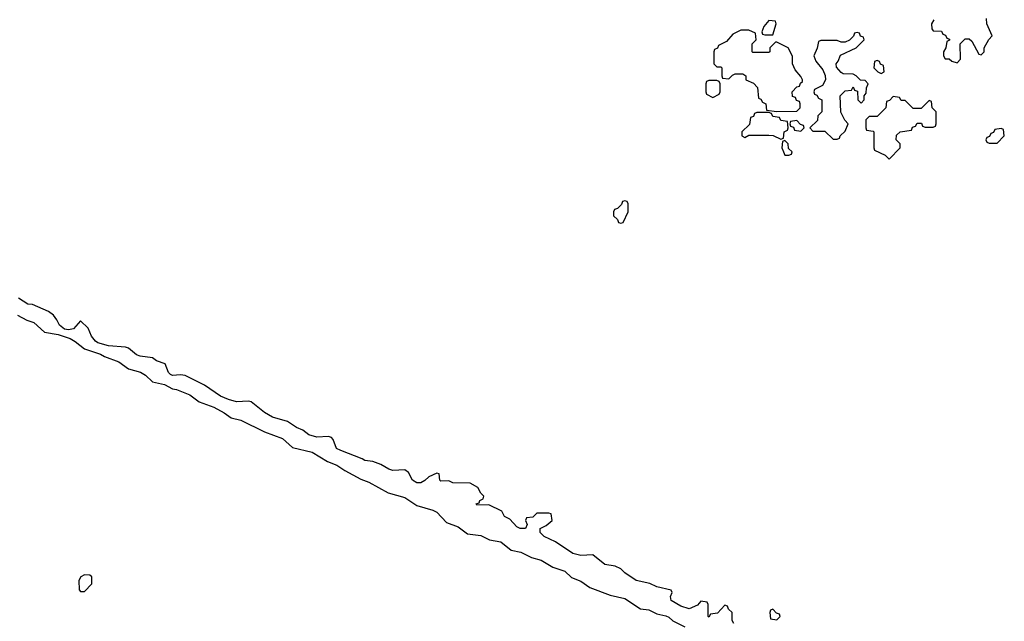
# Model space of a CAD drawing. Header units: inches. Extents: x 2701323 to 2964515, y 494916 to 722124.
# Tile 569 of 656: x 2871606 to 2876526, y 691486 to 694490. Entities that reach past the tile are written whole.
import ezdxf

# ---------------------------------------------------------------- set-up
doc = ezdxf.new("R2010")
doc.units = ezdxf.units.IN
doc.header["$MEASUREMENT"] = 0
doc.layers.add('C8679', color=7, linetype='Continuous')

msp = doc.modelspace()

# ---------------------------------------------------------------- linework, layer by layer
at = {"layer": 'C8679', "color": 2, "elevation": 2}
for points in [[(2875350, 694486), (2875323.6, 694456.4), (2875314, 694430), (2875318, 694418), (2875330, 694414), (2875370, 694414), (2875386, 694470), (2875382, 694482)], [(2875250, 694438), (2875210, 694438), (2875170, 694418), (2875138, 694382), (2875098, 694362), (2875092.7, 694347.3), (2875078, 694342), (2875074, 694330), (2875074, 694270), (2875090, 694254), (2875110, 694254), (2875114, 694250), (2875114, 694210), (2875118, 694198), (2875150, 694194), (2875167.3, 694212.7), (2875180.4, 694219.6), (2875219.6, 694219.6), (2875234, 694210), (2875234, 694190), (2875272.7, 694172.7), (2875292, 694152), (2875298, 694098), (2875310, 694094), (2875318, 694078), (2875334, 694070), (2875338, 694038), (2875390, 694032), (2875490, 694034), (2875506, 694050), (2875506, 694070), (2875502, 694082), (2875487.3, 694087.3), (2875482, 694102), (2875467.3, 694107.3), (2875466, 694130), (2875490, 694154), (2875502, 694158), (2875507.3, 694172.7), (2875518, 694182), (2875518, 694190), (2875510, 694206), (2875480.4, 694240.4), (2875468, 694270), (2875467.3, 694307.3), (2875446, 694350), (2875390, 694378), (2875382, 694378), (2875354, 694350), (2875354, 694330), (2875350, 694326), (2875270, 694326), (2875266, 694330), (2875266, 694370), (2875286, 694390), (2875282, 694422)], [(2875790, 694426), (2875778, 694422), (2875772.7, 694407.3), (2875752.7, 694387.3), (2875730, 694378), (2875710, 694378), (2875690, 694386), (2875610, 694386), (2875598, 694382), (2875591.6, 694348.4), (2875574, 694310), (2875583.6, 694283.6), (2875619.6, 694239.6), (2875631.6, 694211.6), (2875632, 694190), (2875618, 694162), (2875578, 694142), (2875574, 694130), (2875578, 694118), (2875590, 694114), (2875598, 694098), (2875614, 694090), (2875614, 694030), (2875594, 694010), (2875592.7, 693987.3), (2875554, 693950), (2875570, 693934), (2875630, 693934), (2875670, 693894), (2875690, 693894), (2875702, 693898), (2875706, 693910), (2875730, 693934), (2875746, 693970), (2875728.4, 693988.4), (2875708.4, 694028.4), (2875706, 694110), (2875730, 694134), (2875762, 694138), (2875770, 694154), (2875778, 694138), (2875792.7, 694132.7), (2875794, 694090), (2875810, 694074), (2875826, 694090), (2875826, 694110), (2875836.4, 694123.6), (2875838, 694150), (2875846, 694170), (2875830, 694186), (2875807.3, 694187.3), (2875786, 694210), (2875770, 694218), (2875720.4, 694220.4), (2875710, 694226), (2875687.3, 694252.7), (2875686, 694270), (2875696.4, 694283.6), (2875707.3, 694312.7), (2875786, 694350), (2875826, 694390), (2875822, 694402), (2875807.3, 694407.3), (2875802, 694422)], [(2875890, 694286), (2875878, 694282), (2875874, 694250), (2875894, 694230), (2875910, 694222), (2875926, 694230), (2875922, 694262), (2875907.3, 694267.3), (2875902, 694282)], [(2875090, 694186), (2875050, 694186), (2875038, 694182), (2875034, 694170), (2875034, 694130), (2875038, 694118), (2875070, 694102), (2875102, 694118), (2875106, 694130), (2875106, 694170), (2875102, 694182)], [(2875970, 694106), (2875952.7, 694087.3), (2875938, 694082), (2875934, 694050), (2875890, 694006), (2875850, 694006), (2875834, 693990), (2875834, 693950), (2875838, 693938), (2875870, 693934), (2875874, 693930), (2875874, 693850), (2875878, 693838), (2875930, 693814), (2875950, 693794), (2876006, 693850), (2876006, 693870), (2875986, 693890), (2875987.3, 693912.7), (2876006, 693930), (2876062, 693938), (2876067.3, 693952.7), (2876082, 693958), (2876090, 693974), (2876112.7, 693972.7), (2876118, 693958), (2876130, 693954), (2876170, 693954), (2876182, 693958), (2876186, 693970), (2876186, 694030), (2876166, 694050), (2876162, 694082), (2876150, 694086), (2876110, 694046), (2876070, 694046), (2876030, 694086), (2876010, 694086), (2876002, 694102)], [(2875350, 694026), (2875290, 694026), (2875278, 694022), (2875272.7, 694007.3), (2875258, 694002), (2875252.7, 693967.3), (2875214, 693930), (2875214, 693910), (2875230, 693902), (2875250, 693914), (2875350, 693914), (2875371.6, 693911.6), (2875410, 693894), (2875422, 693898), (2875426, 693930), (2875442, 693938), (2875446, 693950), (2875442, 693982), (2875410, 693986), (2875402, 694002), (2875370, 694006), (2875362, 694022)], [(2875490, 693986), (2875458, 693982), (2875454, 693970), (2875458, 693958), (2875472.7, 693952.7), (2875478, 693938), (2875510, 693934), (2875526, 693950), (2875522, 693962), (2875507.3, 693967.3)], [(2876510, 693946), (2876478, 693942), (2876472.7, 693927.3), (2876458, 693922), (2876452.7, 693907.3), (2876438, 693902), (2876434, 693890), (2876438, 693878), (2876450, 693874), (2876490, 693874), (2876526, 693910), (2876522, 693942)], [(2875430, 693886), (2875418, 693882), (2875414, 693850), (2875422, 693830), (2875430, 693814), (2875450, 693814), (2875462, 693818), (2875466, 693830), (2875447.3, 693847.3), (2875446, 693870)], [(2874630, 693586), (2874618, 693582), (2874612.7, 693567.3), (2874592.7, 693547.3), (2874578, 693542), (2874574, 693530), (2874574, 693510), (2874592.7, 693492.7), (2874598, 693478), (2874610, 693474), (2874622, 693478), (2874646, 693530), (2874646, 693570), (2874642, 693582)], [(2871930, 691718), (2871912, 691708), (2871902, 691690), (2871903.6, 691643.6), (2871910, 691634), (2871930, 691634), (2871967.3, 691672.7), (2871967.3, 691707.3), (2871956.4, 691716.4)], [(2875370, 691546), (2875358, 691542), (2875354, 691530), (2875358, 691498), (2875390, 691494), (2875406, 691510), (2875402, 691522), (2875387.3, 691527.3)]]:
    msp.add_lwpolyline(points, close=True, dxfattribs=at)
for points in [[(2876174, 694490), (2876162, 694470), (2876163.6, 694443.6), (2876170, 694434), (2876212.7, 694432.7), (2876218, 694418), (2876232.7, 694412.7), (2876238, 694398), (2876252.7, 694392.7), (2876252.7, 694387.3), (2876238, 694382), (2876234, 694350), (2876222, 694330), (2876222, 694310), (2876230, 694294), (2876250, 694294), (2876263.6, 694283.6), (2876290, 694274), (2876307.3, 694292.7), (2876306, 694370), (2876330, 694394), (2876350, 694394), (2876363.6, 694383.6), (2876398, 694318), (2876410, 694314), (2876426, 694330), (2876426, 694350), (2876448.4, 694391.6), (2876466, 694410), (2876438, 694470), (2876436.4, 694496.4)], [(2875175.3, 691475.3), (2875166, 691490), (2875166, 691530), (2875147.3, 691547.3), (2875142, 691562), (2875130, 691566), (2875092.7, 691527.3), (2875058, 691522), (2875050, 691506), (2875046, 691510), (2875046, 691570), (2875042, 691582), (2875010, 691586), (2874992.7, 691567.3), (2874951.2, 691548.9), (2874910, 691561.2), (2874862, 691590), (2874858, 691610), (2874866, 691630), (2874862, 691642), (2874790, 691658), (2874754, 691674), (2874686, 691690), (2874630, 691728.7), (2874610, 691748.7), (2874582, 691762), (2874529.3, 691769.3), (2874470, 691818), (2874410, 691815.3), (2874370, 691824), (2874283.1, 691883.1), (2874226, 691910), (2874206, 691930), (2874206, 691950), (2874236.4, 691963.6), (2874266, 691990), (2874262, 692022), (2874250, 692026), (2874190, 692026), (2874170, 692006), (2874138, 692002), (2874134, 691990), (2874142, 691970), (2874134, 691950), (2874106, 691950), (2874090, 691958), (2874055.3, 691995.3), (2874028.8, 692008.9), (2874015.3, 692035.3), (2873950, 692068), (2873890, 692066), (2873887.3, 692072.7), (2873902, 692078), (2873906, 692090), (2873922, 692098), (2873926, 692110), (2873910, 692126), (2873894.6, 692154.6), (2873856.4, 692176.4), (2873770, 692178), (2873750, 692188), (2873710, 692186), (2873706, 692190), (2873702, 692222), (2873690, 692226), (2873650, 692208), (2873631, 692189), (2873610, 692178), (2873590, 692178), (2873568, 692190), (2873548.8, 692228.9), (2873530, 692242), (2873470, 692239), (2873450, 692245.2), (2873410, 692269.3), (2873370, 692284), (2873330, 692289.3), (2873318, 692298), (2873210, 692339), (2873189.5, 692349.5), (2873173.2, 692393.2), (2873164, 692404), (2873149.2, 692409.2), (2873090, 692406), (2873050, 692417.2), (2873020.9, 692440.9), (2872990, 692454), (2872943.7, 692483.7), (2872870, 692505.2), (2872830, 692529.4), (2872762, 692582), (2872750, 692586), (2872690, 692582.4), (2872650, 692594), (2872609.7, 692609.7), (2872530, 692665.2), (2872432.9, 692712.9), (2872410, 692717.2), (2872370, 692714), (2872359, 692719), (2872350, 692728), (2872332.1, 692772.1), (2872290, 692786.6), (2872270, 692801.2), (2872208, 692810), (2872190, 692817.2), (2872150, 692849.3), (2872134.5, 692854.5), (2872050, 692862), (2871997, 692877), (2871984.1, 692884.1), (2871964, 692910), (2871948, 692950), (2871910, 692986), (2871874.4, 692945.6), (2871850, 692941.2), (2871830, 692944), (2871804.8, 692964.8), (2871791.9, 692991.9), (2871774.2, 693014.2), (2871750, 693033.2), (2871670, 693068.7), (2871646, 693070), (2871600.2, 693100.2)], [(2871595.2, 693015.2), (2871641, 692990), (2871677.3, 692977.3), (2871730, 692930.4), (2871798.8, 692918.8), (2871858, 692898), (2871883.7, 692883.7), (2871930, 692846), (2872010, 692820.5), (2872029, 692809), (2872102, 692782), (2872150, 692746.7), (2872210.3, 692730.3), (2872234.7, 692714.7), (2872270, 692682.4), (2872330, 692668.2), (2872370, 692647), (2872390, 692643.1), (2872456.1, 692616.1), (2872502.5, 692582.5), (2872575.3, 692555.2), (2872627.3, 692527.3), (2872662.3, 692502.3), (2872710.2, 692490.2), (2872830, 692432.4), (2872918.4, 692398.4), (2872970, 692354.4), (2873066.8, 692330), (2873144.7, 692284.7), (2873190, 692266.4), (2873230, 692238.4), (2873310, 692196), (2873350, 692180.9), (2873447.3, 692127.3), (2873530, 692104.6), (2873590, 692064.2), (2873670, 692040.2), (2873690, 692030.3), (2873739, 691979), (2873797.5, 691957.5), (2873843.1, 691923.1), (2873910, 691914), (2873953.3, 691893.3), (2874010, 691882), (2874062, 691842), (2874110, 691830.4), (2874163.8, 691803.8), (2874211.4, 691791.5), (2874270, 691757.1), (2874330, 691735.5), (2874364, 691704), (2874410, 691686), (2874454.7, 691654.7), (2874555.9, 691615.9), (2874630, 691599.5), (2874708.8, 691548.8), (2874750, 691543.8), (2874790, 691523), (2874834.1, 691514.1), (2874850, 691506.7), (2874870, 691488.5), (2874930, 691458)]]:
    msp.add_lwpolyline(points, dxfattribs=at)

doc.saveas('drawing.dxf')
